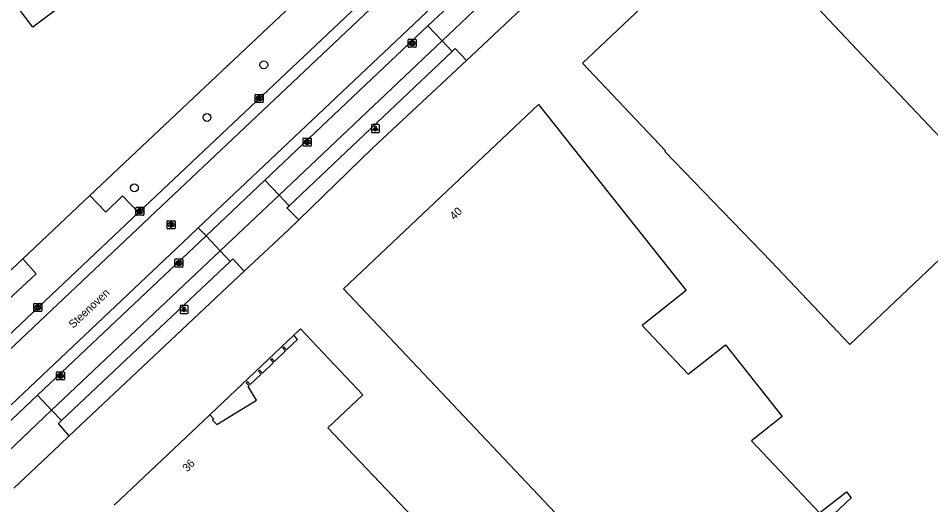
# Model space of a CAD drawing. Extents: x 156651 to 158072, y 387631 to 388990.
# Drawn here: x 157706.2 to 157820.1, y 388361.2 to 388422 of the extents above; entities that cross this region are included whole.
import ezdxf

# ---------------------------------------------------------------- set-up
doc = ezdxf.new("R2010")
doc.units = 0
for name, color, linetype in [('IMGEO_Berm_groen', 7, 'Continuous'), ('IMGEO_Boom', 7, 'Continuous'), ('IMGEO_Groenvoorziening', 7, 'Continuous'), ('IMGEO_Kolk', 7, 'Continuous'), ('IMGEO_Lichtpunt', 7, 'Continuous'), ('IMGEO_Openbare_ruimte_label', 7, 'Continuous'), ('IMGEO_Pand', 7, 'Continuous'), ('IMGEO_Pand_nummerreeks', 7, 'Continuous'), ('IMGEO_Pand_overbouw', 7, 'Continuous'), ('IMGEO_Rijbaan_lokaal_gesloten', 7, 'Continuous'), ('IMGEO_Rijbaan_lokaal_open', 7, 'Continuous'), ('IMGEO_Rioolput', 7, 'Continuous'), ('IMGEO_Voetpad_open', 7, 'Continuous')]:
    doc.layers.add(name, color=color, linetype=linetype)

msp = doc.modelspace()

# ---------------------------------------------------------------- linework, layer by layer
at = {"layer": 'IMGEO_Berm_groen'}
msp.add_lwpolyline([(157715.14, 388399.86), (157769.02, 388450.72)], dxfattribs=at)
at = {"layer": 'IMGEO_Boom'}
for centre in [(157736.85, 388416.18), (157729.75, 388409.6), (157720.69, 388400.81)]:
    msp.add_circle(centre, 0.489, dxfattribs=at)
at = {"layer": 'IMGEO_Groenvoorziening'}
for points in [[(157762.14, 388416.71), (157750.41, 388405.75), (157741.21, 388396.79)], [(157701.62, 388386.98), (157703.83, 388389.24), (157706.74, 388391.92)], [(157734.39, 388390.37), (157712.55, 388369.82)]]:
    msp.add_lwpolyline(points, dxfattribs=at)
at = {"layer": 'IMGEO_Kolk'}
for p, q in [((157754.86, 388418.46), (157754.86, 388419.31)), ((157754.94, 388419.39), (157755.79, 388419.39)), ((157755.35, 388419.17), (157755.38, 388419.17)), ((157755.87, 388419.31), (157755.87, 388418.46)), ((157755.79, 388418.39), (157754.94, 388418.39)), ((157755.37, 388418.61), (157755.35, 388418.61)), ((157735.78, 388411.56), (157735.78, 388412.41)), ((157735.85, 388412.48), (157736.7, 388412.48)), ((157736.78, 388412.41), (157736.78, 388411.56)), ((157736.7, 388411.48), (157735.85, 388411.48)), ((157736.26, 388412.26), (157736.29, 388412.26)), ((157736.29, 388411.7), (157736.26, 388411.7)), ((157741.77, 388406.1), (157741.77, 388406.95)), ((157741.84, 388407.03), (157742.7, 388407.03)), ((157742.26, 388406.81), (157742.28, 388406.81)), ((157742.77, 388406.95), (157742.77, 388406.1)), ((157742.7, 388406.03), (157741.84, 388406.03)), ((157742.28, 388406.25), (157742.25, 388406.25)), ((157720.87, 388397.46), (157720.87, 388398.31)), ((157720.95, 388398.39), (157721.8, 388398.39)), ((157721.36, 388398.17), (157721.39, 388398.17)), ((157721.38, 388397.61), (157721.36, 388397.61)), ((157721.88, 388398.31), (157721.88, 388397.46)), ((157721.8, 388397.39), (157720.95, 388397.39)), ((157725.75, 388390.98), (157725.75, 388391.83)), ((157725.83, 388391.91), (157726.68, 388391.91)), ((157726.75, 388391.83), (157726.75, 388390.98)), ((157726.68, 388390.9), (157725.83, 388390.9)), ((157726.24, 388391.68), (157726.27, 388391.68)), ((157726.26, 388391.13), (157726.24, 388391.13)), ((157708.13, 388385.43), (157708.13, 388386.28)), ((157708.2, 388386.36), (157709.05, 388386.36)), ((157708.62, 388386.13), (157708.64, 388386.13)), ((157709.13, 388386.28), (157709.13, 388385.43)), ((157709.05, 388385.35), (157708.2, 388385.35)), ((157708.64, 388385.58), (157708.61, 388385.58)), ((157710.96, 388376.88), (157710.96, 388377.74)), ((157711.03, 388377.81), (157711.88, 388377.81)), ((157711.47, 388377.03), (157711.44, 388377.03)), ((157711.45, 388377.59), (157711.47, 388377.59)), ((157711.96, 388377.74), (157711.96, 388376.88)), ((157711.88, 388376.81), (157711.03, 388376.81))]:
    msp.add_line(p, q, dxfattribs=at)
for points in [[(157754.86, 388418.46), (157754.86, 388419.31)], [(157754.94, 388419.39), (157755.79, 388419.39)], [(157755.87, 388419.31), (157755.87, 388418.46)], [(157755.79, 388418.39), (157754.94, 388418.39)], [(157755.18, 388419.09), (157755.31, 388419.09), (157755.31, 388418.93), (157755.44, 388419.09), (157755.6, 388419.09), (157755.46, 388418.94), (157755.61, 388418.69), (157755.46, 388418.69), (157755.37, 388418.85), (157755.31, 388418.78), (157755.31, 388418.69), (157755.18, 388418.69), (157755.18, 388419.09)], [(157735.78, 388411.56), (157735.78, 388412.41)], [(157735.85, 388412.48), (157736.7, 388412.48)], [(157736.78, 388412.41), (157736.78, 388411.56)], [(157736.7, 388411.48), (157735.85, 388411.48)], [(157736.1, 388412.18), (157736.22, 388412.18), (157736.22, 388412.03), (157736.35, 388412.18), (157736.51, 388412.18), (157736.37, 388412.03), (157736.52, 388411.78), (157736.37, 388411.78), (157736.28, 388411.95), (157736.22, 388411.88), (157736.22, 388411.78), (157736.1, 388411.78), (157736.1, 388412.18)], [(157741.77, 388406.1), (157741.77, 388406.95)], [(157741.84, 388407.03), (157742.7, 388407.03)], [(157742.09, 388406.73), (157742.21, 388406.73), (157742.21, 388406.57), (157742.34, 388406.73), (157742.51, 388406.73), (157742.36, 388406.58), (157742.51, 388406.33), (157742.36, 388406.33), (157742.28, 388406.49), (157742.21, 388406.42), (157742.21, 388406.33), (157742.09, 388406.33), (157742.09, 388406.73)], [(157742.77, 388406.95), (157742.77, 388406.1)], [(157742.7, 388406.03), (157741.84, 388406.03)], [(157720.87, 388397.46), (157720.87, 388398.31)], [(157720.95, 388398.39), (157721.8, 388398.39)], [(157721.19, 388398.09), (157721.32, 388398.09), (157721.32, 388397.94), (157721.45, 388398.09), (157721.61, 388398.09), (157721.47, 388397.94), (157721.62, 388397.69), (157721.47, 388397.69), (157721.38, 388397.85), (157721.32, 388397.78), (157721.32, 388397.69), (157721.19, 388397.69), (157721.19, 388398.09)], [(157721.88, 388398.31), (157721.88, 388397.46)], [(157721.8, 388397.39), (157720.95, 388397.39)], [(157725.75, 388390.98), (157725.75, 388391.83)], [(157725.83, 388391.91), (157726.68, 388391.91)], [(157726.75, 388391.83), (157726.75, 388390.98)], [(157726.68, 388390.9), (157725.83, 388390.9)], [(157726.07, 388391.6), (157726.2, 388391.6), (157726.2, 388391.45), (157726.33, 388391.6), (157726.49, 388391.6), (157726.34, 388391.45), (157726.5, 388391.2), (157726.34, 388391.2), (157726.26, 388391.37), (157726.2, 388391.3), (157726.2, 388391.2), (157726.07, 388391.2), (157726.07, 388391.6)], [(157708.13, 388385.43), (157708.13, 388386.28)], [(157708.2, 388386.36), (157709.05, 388386.36)], [(157709.13, 388386.28), (157709.13, 388385.43)], [(157709.05, 388385.35), (157708.2, 388385.35)], [(157708.45, 388386.05), (157708.57, 388386.05), (157708.57, 388385.9), (157708.7, 388386.05), (157708.87, 388386.05), (157708.72, 388385.9), (157708.87, 388385.65), (157708.72, 388385.65), (157708.64, 388385.82), (157708.57, 388385.75), (157708.57, 388385.65), (157708.45, 388385.65), (157708.45, 388386.05)], [(157710.96, 388376.88), (157710.96, 388377.74)], [(157711.03, 388377.81), (157711.88, 388377.81)], [(157711.28, 388377.51), (157711.4, 388377.51), (157711.4, 388377.36), (157711.53, 388377.51), (157711.7, 388377.51), (157711.55, 388377.36), (157711.7, 388377.11), (157711.55, 388377.11), (157711.47, 388377.27), (157711.4, 388377.21), (157711.4, 388377.11), (157711.28, 388377.11), (157711.28, 388377.51)], [(157711.96, 388377.74), (157711.96, 388376.88)], [(157711.88, 388376.81), (157711.03, 388376.81)]]:
    msp.add_lwpolyline(points, dxfattribs=at)
for centre, start, end in [((157754.94, 388419.31), 91.552, 178.448), ((157754.94, 388419.31), 91.552, 178.448), ((157755.79, 388419.31), 1.552, 88.448), ((157755.79, 388419.31), 1.552, 88.448), ((157754.94, 388418.46), 181.552, 268.448), ((157754.94, 388418.46), 181.552, 268.448), ((157755.79, 388418.46), 271.552, 358.448), ((157755.79, 388418.46), 271.552, 358.448), ((157735.85, 388412.41), 91.552, 178.448), ((157735.85, 388412.41), 91.552, 178.448), ((157736.7, 388412.41), 1.552, 88.448), ((157736.7, 388412.41), 1.552, 88.448), ((157735.85, 388411.56), 181.552, 268.448), ((157735.85, 388411.56), 181.552, 268.448), ((157736.7, 388411.56), 271.552, 358.448), ((157736.7, 388411.56), 271.552, 358.448), ((157741.85, 388406.95), 91.552, 178.448), ((157741.85, 388406.95), 91.552, 178.448), ((157742.69, 388406.95), 1.552, 88.448), ((157742.69, 388406.95), 1.552, 88.448), ((157741.85, 388406.1), 181.552, 268.448), ((157741.85, 388406.1), 181.552, 268.448), ((157742.69, 388406.1), 271.552, 358.448), ((157742.69, 388406.1), 271.552, 358.448), ((157720.95, 388398.31), 91.552, 178.448), ((157720.95, 388398.31), 91.552, 178.448), ((157721.8, 388398.31), 1.552, 88.448), ((157721.8, 388398.31), 1.552, 88.448), ((157720.95, 388397.46), 181.552, 268.448), ((157720.95, 388397.46), 181.552, 268.448), ((157721.8, 388397.46), 271.552, 358.448), ((157721.8, 388397.46), 271.552, 358.448), ((157725.83, 388391.83), 91.552, 178.448), ((157725.83, 388391.83), 91.552, 178.448), ((157726.68, 388391.83), 1.552, 88.448), ((157726.68, 388391.83), 1.552, 88.448), ((157725.83, 388390.98), 181.552, 268.448), ((157725.83, 388390.98), 181.552, 268.448), ((157726.68, 388390.98), 271.552, 358.448), ((157726.68, 388390.98), 271.552, 358.448), ((157708.2, 388386.28), 91.552, 178.448), ((157708.2, 388386.28), 91.552, 178.448), ((157709.05, 388386.28), 1.552, 88.448), ((157709.05, 388386.28), 1.552, 88.448), ((157708.2, 388385.43), 181.552, 268.448), ((157708.2, 388385.43), 181.552, 268.448), ((157709.05, 388385.43), 271.552, 358.448), ((157709.05, 388385.43), 271.552, 358.448), ((157711.03, 388377.73), 91.552, 178.448), ((157711.03, 388377.73), 91.552, 178.448), ((157711.88, 388377.73), 1.552, 88.448), ((157711.88, 388377.73), 1.552, 88.448), ((157711.03, 388376.88), 181.552, 268.448), ((157711.03, 388376.88), 181.552, 268.448), ((157711.88, 388376.88), 271.552, 358.448), ((157711.88, 388376.88), 271.552, 358.448)]:
    msp.add_arc(centre, 0.0765, start, end, dxfattribs=at)
for centre, major_axis, ratio, start_param, end_param in [((157755.35, 388418.89), (-0.387, 0.002), 0.722429, 4.712389, 7.853982), ((157755.38, 388418.89), (-0.39, 0.002), 0.717154, 1.570796, 4.712389), ((157736.26, 388411.98), (-0.387, 0.002), 0.722429, 4.712389, 7.853982), ((157736.29, 388411.98), (-0.39, 0.002), 0.717154, 1.570796, 4.712389), ((157742.26, 388406.53), (-0.387, 0.002), 0.722429, 4.712389, 7.853982), ((157742.28, 388406.53), (-0.39, 0.002), 0.717154, 1.570796, 4.712389), ((157721.36, 388397.89), (-0.387, 0.002), 0.722429, 4.712389, 7.853982), ((157721.39, 388397.89), (-0.39, 0.002), 0.717154, 1.570796, 4.712389), ((157726.24, 388391.4), (-0.387, 0.002), 0.722429, 4.712389, 7.853982), ((157726.26, 388391.4), (-0.39, 0.002), 0.717154, 1.570796, 4.712389), ((157708.61, 388385.85), (-0.387, 0.002), 0.722429, 4.712389, 7.853982), ((157708.64, 388385.85), (-0.39, 0.002), 0.717154, 1.570796, 4.712389), ((157711.44, 388377.31), (-0.387, 0.002), 0.722429, 4.712389, 7.853982), ((157711.47, 388377.31), (-0.39, 0.002), 0.717154, 1.570796, 4.712389)]:
    msp.add_ellipse(centre, major_axis=major_axis, ratio=ratio, start_param=start_param, end_param=end_param, dxfattribs=at)
at = {"layer": 'IMGEO_Lichtpunt'}
for p, q in [((157750.29, 388408.61), (157750.29, 388407.8)), ((157750.29, 388408.61), (157750.29, 388407.8)), ((157751.19, 388408.7), (157750.38, 388408.7)), ((157751.19, 388408.7), (157750.38, 388408.7)), ((157751.29, 388407.8), (157751.29, 388408.61)), ((157751.29, 388407.8), (157751.29, 388408.61)), ((157750.38, 388407.71), (157751.19, 388407.71)), ((157750.38, 388407.71), (157751.19, 388407.71)), ((157727.3, 388386.1), (157726.49, 388386.1)), ((157727.3, 388386.1), (157726.49, 388386.1)), ((157726.4, 388386), (157726.4, 388385.19)), ((157726.4, 388386), (157726.4, 388385.19)), ((157726.49, 388385.1), (157727.3, 388385.1)), ((157726.49, 388385.1), (157727.3, 388385.1)), ((157727.39, 388385.19), (157727.39, 388386)), ((157727.39, 388385.19), (157727.39, 388386))]:
    msp.add_line(p, q, dxfattribs=at)
for points in [[(157750.66, 388408.27), (157750.7, 388408.24), (157750.51, 388407.98), (157750.48, 388408.01), (157750.66, 388408.27)], [(157750.76, 388408.22), (157750.81, 388408.22), (157750.81, 388407.9), (157750.76, 388407.9), (157750.76, 388408.22)], [(157750.87, 388408.24), (157750.91, 388408.27), (157751.1, 388408.01), (157751.06, 388407.98), (157750.87, 388408.24)], [(157726.77, 388385.66), (157726.81, 388385.64), (157726.62, 388385.37), (157726.58, 388385.4), (157726.77, 388385.66)], [(157726.87, 388385.62), (157726.92, 388385.62), (157726.92, 388385.29), (157726.87, 388385.29), (157726.87, 388385.62)], [(157726.98, 388385.64), (157727.02, 388385.66), (157727.21, 388385.4), (157727.17, 388385.37), (157726.98, 388385.64)]]:
    msp.add_lwpolyline(points, dxfattribs=at)
for centre in [(157750.79, 388408.41), (157726.9, 388385.8)]:
    msp.add_circle(centre, 0.0994, dxfattribs=at)
for centre, start, end in [((157750.38, 388408.61), 90, 180), ((157750.38, 388408.61), 90, 180), ((157750.38, 388407.8), 180, 270), ((157750.38, 388407.8), 180, 270), ((157751.19, 388408.61), 0, 90), ((157751.19, 388408.61), 0, 90), ((157751.19, 388407.8), 270, 0), ((157751.19, 388407.8), 270, 360), ((157726.49, 388386), 90, 180), ((157726.49, 388386), 90, 180), ((157727.3, 388386), 0, 90), ((157727.3, 388386), 0, 90), ((157726.49, 388385.19), 180, 270), ((157726.49, 388385.19), 180, 270), ((157727.3, 388385.19), 270, 0), ((157727.3, 388385.19), 270, 360)]:
    msp.add_arc(centre, 0.0946, start, end, dxfattribs=at)
at = {"layer": 'IMGEO_Pand'}
for points in [[(157780.94, 388485.34), (157784.71, 388481.25), (157762.61, 388460.81), (157761.6, 388461.83), (157759.8, 388460.16), (157761.79, 388457.97), (157759.9, 388456.21), (157758.85, 388457.33), (157757.9, 388458.35), (157754.96, 388455.61), (157749.74, 388454.12), (157745.62, 388450.3), (157746.2, 388449.49), (157707.99, 388420.9), (157705, 388424.9), (157689.83, 388445.18), (157694.11, 388448.37), (157686.05, 388459.12)], [(157828.9, 388399.09), (157819.66, 388390.34), (157810.01, 388381.23), (157800.2, 388391.61), (157786.92, 388405.34), (157787, 388405.41), (157776.63, 388416.39), (157786.89, 388426.11), (157787.27, 388425.72), (157790.12, 388428.4), (157789.76, 388428.8), (157800.01, 388438.51), (157800.86, 388437.62), (157810.4, 388427.54), (157805.99, 388423.32), (157811.7, 388417.28), (157828.9, 388399.09)], [(157806.23, 388360.19), (157809.59, 388362.81), (157810.18, 388362.06), (157792.22, 388345.1), (157796.8, 388340.39), (157796.23, 388339.8), (157794.64, 388338.17), (157790.05, 388343.06), (157789.72, 388342.74), (157746.8, 388388.16), (157771.15, 388411.21), (157789.61, 388387.97), (157784.09, 388383.59), (157789.84, 388377.52), (157794.5, 388381.2), (157801.58, 388372.22), (157797.75, 388369.2), (157806.23, 388360.19)], [(157718.17, 388361.13), (157730.1, 388372.44), (157730.6, 388371.91), (157730.46, 388371.78), (157730.99, 388371.22), (157735.93, 388374.25), (157734.9, 388375.96), (157735.01, 388376.07), (157734.66, 388376.45), (157734.8, 388376.58), (157735.16, 388376.21), (157736.53, 388377.51), (157736.17, 388377.89), (157736.32, 388378.02), (157736.67, 388377.65), (157738.04, 388378.96), (157737.7, 388379.33), (157737.84, 388379.46), (157738.18, 388379.1), (157739.56, 388380.41), (157739.22, 388380.77), (157739.36, 388380.91), (157739.7, 388380.55), (157741.07, 388381.86), (157740.6, 388382.38), (157741.41, 388383.16), (157749.21, 388374.95), (157744.83, 388370.8), (157766.76, 388347.72)]]:
    msp.add_lwpolyline(points, dxfattribs=at)
at = {"layer": 'IMGEO_Pand_overbouw'}
msp.add_lwpolyline([(157740.6, 388382.38), (157730.1, 388372.44), (157730.6, 388371.91), (157730.46, 388371.78), (157730.99, 388371.22), (157735.93, 388374.25), (157734.9, 388375.96), (157735.01, 388376.07), (157734.66, 388376.45), (157734.8, 388376.58), (157735.16, 388376.21), (157736.53, 388377.51), (157736.17, 388377.89), (157736.32, 388378.02), (157736.67, 388377.65), (157738.04, 388378.96), (157737.7, 388379.33), (157737.84, 388379.46), (157738.18, 388379.1), (157739.56, 388380.41), (157739.22, 388380.77), (157739.36, 388380.91), (157739.7, 388380.55), (157741.07, 388381.86)], close=True, dxfattribs=at)
at = {"layer": 'IMGEO_Rijbaan_lokaal_gesloten'}
for points in [[(157798.5, 388468.9), (157722.58, 388397.08), (157652.85, 388331.14), (157631.52, 388311.46), (157630.13, 388310.36), (157626, 388307.51), (157618.61, 388303.12), (157611.95, 388299.92), (157602.83, 388296.9), (157595.29, 388295.3), (157579.39, 388291.92), (157574.82, 388290.77), (157572.31, 388289.99), (157568.36, 388288.55), (157564.86, 388287.11), (157558.87, 388284.45), (157552.81, 388281.47), (157550.71, 388280.34), (157545.33, 388277.25), (157544.74, 388276.91)], [(157801.98, 388465.12), (157800.57, 388463.86), (157728.66, 388395.81)], [(157772.81, 388446.51), (157721.21, 388397.73)], [(157757.35, 388421.04), (157766.1, 388429.32)], [(157736.97, 388401.75), (157757.35, 388421.04)], [(157729.63, 388394.8), (157736.97, 388401.75)], [(157721.21, 388397.73), (157693.94, 388371.93)], [(157728.66, 388395.81), (157727.54, 388394.74), (157640.15, 388312.04), (157636.58, 388308.8), (157634.21, 388306.87), (157632.08, 388305.29), (157628, 388302.53), (157625.29, 388300.87), (157620.98, 388298.49), (157615.78, 388295.99), (157610.41, 388293.8), (157606.72, 388292.52), (157604.18, 388291.91), (157580.33, 388286.85)], [(157728.66, 388395.81), (157729.63, 388394.8)], [(157708.58, 388374.87), (157728.9, 388394.11), (157729.63, 388394.8)], [(157701.24, 388367.93), (157708.58, 388374.87)]]:
    msp.add_lwpolyline(points, dxfattribs=at)
at = {"layer": 'IMGEO_Rijbaan_lokaal_open'}
for points in [[(157706.74, 388391.92), (157715.14, 388399.86)], [(157721.21, 388397.73), (157719.2, 388399.8), (157717.13, 388397.78), (157715.14, 388399.86)], [(157701.62, 388386.98), (157703.23, 388385.26), (157708.43, 388390.04), (157706.74, 388391.92)]]:
    msp.add_lwpolyline(points, dxfattribs=at)
at = {"layer": 'IMGEO_Rioolput'}
for p, q in [((157724.77, 388395.77), (157724.77, 388396.62)), ((157724.85, 388396.7), (157725.7, 388396.7)), ((157725.26, 388396.48), (157725.28, 388396.48)), ((157725.77, 388396.62), (157725.77, 388395.77)), ((157725.7, 388395.7), (157724.85, 388395.7)), ((157725.28, 388395.92), (157725.26, 388395.92))]:
    msp.add_line(p, q, dxfattribs=at)
for points in [[(157724.77, 388395.77), (157724.77, 388396.62)], [(157724.85, 388396.7), (157725.7, 388396.7)], [(157725.36, 388396.4), (157725.11, 388396.4), (157725.11, 388396)], [(157725.77, 388396.62), (157725.77, 388395.77)], [(157725.7, 388395.7), (157724.85, 388395.7)], [(157725.11, 388396), (157725.23, 388396), (157725.23, 388396.16), (157725.24, 388396.16)], [(157725.29, 388396.32), (157725.23, 388396.32), (157725.23, 388396.24)], [(157725.23, 388396.24), (157725.28, 388396.24)], [(157725.29, 388396.13), (157725.36, 388396), (157725.5, 388396), (157725.44, 388396.12)]]:
    msp.add_lwpolyline(points, dxfattribs=at)
for centre, radius, start, end in [((157724.85, 388396.62), 0.0765, 91.552, 178.448), ((157724.85, 388396.62), 0.0765, 91.552, 178.448), ((157725.36, 388396.29), 0.109, 350.3612, 89.416), ((157725.7, 388396.62), 0.0765, 1.552, 88.448), ((157725.7, 388396.62), 0.0765, 1.552, 88.448), ((157724.85, 388395.77), 0.0765, 181.552, 268.448), ((157724.85, 388395.77), 0.0765, 181.552, 268.448), ((157725.24, 388396.11), 0.0533, 26.0293, 88.6989), ((157725.27, 388396.43), 0.19, 274.7715, 282.9687), ((157725.29, 388396.22), 0.0964, 77.0061, 93.1865), ((157725.31, 388396.28), 0.0378, 276.6634, 79.6772), ((157725.36, 388396.29), 0.112, 277.5842, 350.9817), ((157725.34, 388396.07), 0.108, 29.5134, 73.7905), ((157725.7, 388395.77), 0.0765, 271.552, 358.448), ((157725.7, 388395.77), 0.0765, 271.552, 358.448)]:
    msp.add_arc(centre, radius, start, end, dxfattribs=at)
for centre, major_axis, ratio, start_param, end_param in [((157725.26, 388396.2), (-0.387, 0.002), 0.722429, 4.712389, 7.853982), ((157725.28, 388396.2), (-0.39, 0.002), 0.717154, 1.570796, 4.712389)]:
    msp.add_ellipse(centre, major_axis=major_axis, ratio=ratio, start_param=start_param, end_param=end_param, dxfattribs=at)
at = {"layer": 'IMGEO_Voetpad_open'}
for points in [[(157759.11, 388419.18), (157767.83, 388427.49)], [(157770.38, 388424.52), (157762.14, 388416.71)], [(157757.35, 388421.04), (157759.11, 388419.18)], [(157738.75, 388399.87), (157759.11, 388419.18)], [(157759.11, 388419.18), (157760.35, 388417.86)], [(157760.35, 388417.86), (157760.73, 388418.23), (157762.14, 388416.71)], [(157740.01, 388398.57), (157760.35, 388417.86)], [(157738.75, 388399.87), (157736.97, 388401.75)], [(157731.39, 388392.93), (157738.75, 388399.87)], [(157740.01, 388398.57), (157738.75, 388399.87)], [(157741.21, 388396.79), (157739.73, 388398.3), (157740.01, 388398.57)], [(157741.21, 388396.79), (157739.92, 388395.57), (157734.39, 388390.37)], [(157729.63, 388394.8), (157731.39, 388392.93)], [(157710.33, 388373.02), (157731.39, 388392.93)], [(157731.39, 388392.93), (157732.64, 388391.61)], [(157732.64, 388391.61), (157732.96, 388391.91), (157734.39, 388390.37)], [(157711.6, 388371.71), (157732.64, 388391.61)], [(157710.33, 388373.02), (157708.58, 388374.87)], [(157703, 388366.07), (157710.33, 388373.02)], [(157711.6, 388371.71), (157710.33, 388373.02)], [(157712.55, 388369.82), (157711.2, 388371.33), (157711.6, 388371.71)], [(157712.55, 388369.82), (157711.36, 388368.68), (157705.63, 388363.26)]]:
    msp.add_lwpolyline(points, dxfattribs=at)

# ---------------------------------------------------------------- texts
at = {"layer": 'IMGEO_Openbare_ruimte_label'}
msp.add_text('Steenoven', height=1, rotation=43.4606, dxfattribs=at).set_placement((157713.04, 388383.18))
at = {"layer": 'IMGEO_Pand_nummerreeks'}
for s, rotation, p in [('40', 43.413, (157760.63, 388396.74)), ('36', 45.4095, (157727.29, 388365.23))]:
    msp.add_text(s, height=1, rotation=rotation, dxfattribs=at).set_placement(p)

doc.saveas('drawing.dxf')
